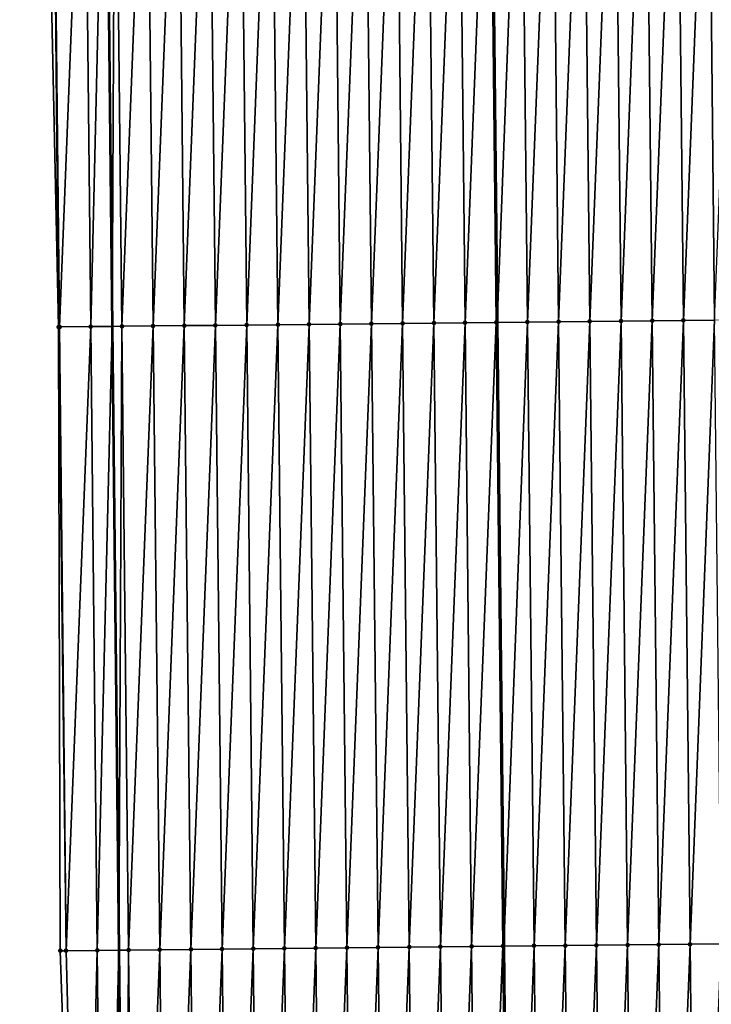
# Model space of a CAD drawing. Header units: feet. Extents: x 2007189 to 2022806, y 818621 to 837694.
# Tile 311 of 656: x 2011356 to 2011378, y 828665 to 828697. Entities that reach past the tile are written whole.
import ezdxf

# ---------------------------------------------------------------- set-up
doc = ezdxf.new("R2010")
doc.units = ezdxf.units.FT
doc.header["$MEASUREMENT"] = 0
for name, color, linetype, lineweight in [('EP_Travel Lane', 172, 'Continuous', 53), ('Road Shots', 141, 'Continuous', 100), ('Road X-Section', 40, 'Continuous', 13), ('STRIPING', 60, 'Continuous', 53)]:
    doc.layers.add(name, color=color, linetype=linetype, lineweight=lineweight)
doc.layers.add('I-77-MM17-21_SB-Surface-Border', color=7, linetype='Continuous')
doc.layers.add('I-77-MM17-21_SB-Surface-TIN', color=7, linetype='Continuous')

msp = doc.modelspace()

# ---------------------------------------------------------------- linework, layer by layer
at = {"layer": 'EP_Travel Lane'}
msp.add_polyline3d([(2011357.958739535, 828767.0027819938, 315.1930798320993), (2011358.170357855, 828747.0043111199, 315.064400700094), (2011358.381976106, 828727.005846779, 314.9345133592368), (2011358.593594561, 828707.0073631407, 314.8080536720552), (2011358.805216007, 828687.0085967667, 314.7306812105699), (2011359.016835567, 828667.0100087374, 314.6223357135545), (2011359.228457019, 828647.0112418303, 314.5451099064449), (2011359.440076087, 828627.0127003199, 314.4286762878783), (2011359.643103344, 828607.0194063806, 314.31470624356), (2011359.844690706, 828587.0207374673, 314.1977957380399)], dxfattribs=at)
at = {"layer": 'I-77-MM17-21_SB-Surface-Border', "color": 3, "linetype": 'Continuous', "lineweight": -3}
msp.add_polyline3d([(2011357.576866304, 828586.9976219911, 314.1428500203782), (2011357.281397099, 828606.9953811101, 314.2511620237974), (2011358.100770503, 828626.9987334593, 314.3925745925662), (2011357.841967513, 828646.9968249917, 314.5004213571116), (2011357.139997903, 828666.9904968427, 314.5612104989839), (2011357.086990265, 828686.9907498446, 314.6719368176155), (2011356.654640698, 828706.9872019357, 314.7455241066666), (2011355.840979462, 828726.9793895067, 314.8588295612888), (2011356.669635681, 828746.9886572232, 315.024594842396), (2011357.350865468, 828766.9964450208, 315.1763109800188)], dxfattribs=at)
at = {"layer": 'I-77-MM17-21_SB-Surface-TIN', "color": 128, "linetype": 'Continuous', "lineweight": -3}
for points in [[(2011376.116569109, 828687.190119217, 315.0248473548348), (2011376.904860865, 828707.1990515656, 315.1746158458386), (2011375.904915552, 828707.188592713, 315.1530499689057)], [(2011376.116569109, 828687.190119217, 315.0248473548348), (2011377.116514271, 828687.2005922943, 315.0439415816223), (2011376.904860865, 828707.1990515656, 315.1746158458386)], [(2011377.116514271, 828687.2005922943, 315.0439415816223), (2011377.904805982, 828707.2095287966, 315.1929862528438), (2011376.904860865, 828707.1990515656, 315.1746158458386)], [(2011377.116514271, 828687.2005922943, 315.0439415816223), (2011378.11645936, 828687.2110722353, 315.0618424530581), (2011377.904805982, 828707.2095287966, 315.1929862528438)], [(2011378.11645936, 828687.2110722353, 315.0618424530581), (2011378.904751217, 828707.2199950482, 315.213265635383), (2011377.904805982, 828707.2095287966, 315.1929862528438)], [(2011357.086990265, 828686.9907498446, 314.6719368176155), (2011356.905955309, 828706.9898091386, 314.7546652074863), (2011356.654640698, 828706.9872019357, 314.7455241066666)], [(2011357.117611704, 828686.9910674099, 314.6730696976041), (2011357.905901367, 828707.0001975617, 314.7884767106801), (2011356.905955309, 828706.9898091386, 314.7546652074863)], [(2011357.086990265, 828686.9907498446, 314.6719368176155), (2011357.117611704, 828686.9910674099, 314.6730696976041), (2011356.905955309, 828706.9898091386, 314.7546652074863)], [(2011357.117611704, 828686.9910674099, 314.6730696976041), (2011358.117557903, 828687.0014424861, 314.7092034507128), (2011357.905901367, 828707.0001975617, 314.7884767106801)], [(2011358.117557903, 828687.0014424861, 314.7092034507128), (2011358.593594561, 828707.0073631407, 314.8080536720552), (2011357.905901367, 828707.0001975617, 314.7884767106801)], [(2011358.117557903, 828687.0014424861, 314.7092034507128), (2011358.805216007, 828687.0085967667, 314.7306812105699), (2011358.593594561, 828707.0073631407, 314.8080536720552)], [(2011358.905847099, 828707.0106167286, 314.8169427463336), (2011358.593594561, 828707.0073631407, 314.8080536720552), (2011358.805216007, 828687.0085967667, 314.7306812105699)], [(2011359.117503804, 828687.0118457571, 314.7404349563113), (2011358.905847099, 828707.0106167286, 314.8169427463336), (2011358.805216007, 828687.0085967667, 314.7306812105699)], [(2011359.117503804, 828687.0118457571, 314.7404349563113), (2011359.905792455, 828707.0210714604, 314.8392250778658), (2011358.905847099, 828707.0106167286, 314.8169427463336)], [(2011359.117503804, 828687.0118457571, 314.7404349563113), (2011360.117449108, 828687.02230538, 314.7618685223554), (2011359.905792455, 828707.0210714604, 314.8392250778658)], [(2011360.117449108, 828687.02230538, 314.7618685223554), (2011360.90573768, 828707.0315385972, 314.8593505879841), (2011359.905792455, 828707.0210714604, 314.8392250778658)], [(2011360.117449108, 828687.02230538, 314.7618685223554), (2011361.11739402, 828687.0328020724, 314.7768567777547), (2011360.90573768, 828707.0315385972, 314.8593505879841)], [(2011361.11739402, 828687.0328020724, 314.7768567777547), (2011361.905682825, 828707.0420132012, 314.878177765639), (2011360.90573768, 828707.0315385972, 314.8593505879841)], [(2011361.11739402, 828687.0328020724, 314.7768567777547), (2011362.117338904, 828687.0433014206, 314.7913832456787), (2011361.905682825, 828707.0420132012, 314.878177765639)], [(2011362.117338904, 828687.0433014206, 314.7913832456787), (2011362.905627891, 828707.052495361, 314.8956912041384), (2011361.905682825, 828707.0420132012, 314.878177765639)], [(2011362.117338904, 828687.0433014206, 314.7913832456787), (2011363.117283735, 828687.0538057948, 314.8050358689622), (2011362.905627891, 828707.052495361, 314.8956912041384)], [(2011363.117283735, 828687.0538057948, 314.8050358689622), (2011363.90557296, 828707.0629772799, 314.9132465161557), (2011362.905627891, 828707.052495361, 314.8956912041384)], [(2011363.117283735, 828687.0538057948, 314.8050358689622), (2011364.117228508, 828687.0643156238, 314.8177400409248), (2011363.90557296, 828707.0629772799, 314.9132465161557)], [(2011364.117228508, 828687.0643156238, 314.8177400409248), (2011364.905518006, 828707.073461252, 314.9304448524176), (2011363.90557296, 828707.0629772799, 314.9132465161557)], [(2011364.117228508, 828687.0643156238, 314.8177400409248), (2011365.117173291, 828687.0748244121, 314.8306251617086), (2011364.905518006, 828707.073461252, 314.9304448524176)], [(2011365.117173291, 828687.0748244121, 314.8306251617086), (2011365.905463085, 828707.0839421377, 314.9481798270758), (2011364.905518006, 828707.073461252, 314.9304448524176)], [(2011365.117173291, 828687.0748244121, 314.8306251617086), (2011366.117118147, 828687.0853264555, 314.8446830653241), (2011365.905463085, 828707.0839421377, 314.9481798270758)], [(2011366.117118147, 828687.0853264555, 314.8446830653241), (2011366.905408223, 828707.0944175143, 314.9668726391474), (2011365.905463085, 828707.0839421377, 314.9481798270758)], [(2011366.117118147, 828687.0853264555, 314.8446830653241), (2011367.117063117, 828687.0958175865, 314.8606382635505), (2011366.905408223, 828707.0944175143, 314.9668726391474)], [(2011367.117063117, 828687.0958175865, 314.8606382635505), (2011367.905353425, 828707.1048868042, 314.9866237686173), (2011366.905408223, 828707.0944175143, 314.9668726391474)], [(2011367.117063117, 828687.0958175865, 314.8606382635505), (2011368.117008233, 828687.1062950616, 314.8789678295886), (2011367.905353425, 828707.1048868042, 314.9866237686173)], [(2011368.117008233, 828687.1062950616, 314.8789678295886), (2011368.905298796, 828707.115340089, 315.0091577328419), (2011367.905353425, 828707.1048868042, 314.9866237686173)], [(2011368.117008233, 828687.1062950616, 314.8789678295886), (2011369.11695353, 828687.1167553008, 314.9002942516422), (2011368.905298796, 828707.115340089, 315.0091577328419)], [(2011369.11695353, 828687.1167553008, 314.9002942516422), (2011369.905244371, 828707.1257741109, 315.035040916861), (2011368.905298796, 828707.115340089, 315.0091577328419)], [(2011369.11695353, 828687.1167553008, 314.9002942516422), (2011370.116898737, 828687.1272241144, 314.9201298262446), (2011369.905244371, 828707.1257741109, 315.035040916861)], [(2011370.116898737, 828687.1272241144, 314.9201298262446), (2011370.905189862, 828707.1362161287, 315.0595338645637), (2011369.905244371, 828707.1257741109, 315.035040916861)], [(2011370.116898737, 828687.1272241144, 314.9201298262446), (2011371.116843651, 828687.1377206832, 314.9351395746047), (2011370.905189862, 828707.1362161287, 315.0595338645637)], [(2011371.116843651, 828687.1377206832, 314.9351395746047), (2011370.93227597, 828707.136499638, 315.0600825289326), (2011370.905189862, 828707.1362161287, 315.0595338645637)], [(2011371.905135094, 828707.1466825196, 315.0797890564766), (2011370.93227597, 828707.136499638, 315.0600825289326), (2011371.143912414, 828687.138004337, 314.9356312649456)], [(2011371.116843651, 828687.1377206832, 314.9351395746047), (2011371.143912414, 828687.138004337, 314.9356312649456), (2011370.93227597, 828707.136499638, 315.0600825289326)], [(2011372.116788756, 828687.1481991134, 314.9533030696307), (2011371.905135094, 828707.1466825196, 315.0797890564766), (2011371.143912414, 828687.138004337, 314.9356312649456)], [(2011372.116788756, 828687.1481991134, 314.9533030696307), (2011372.905080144, 828707.1571662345, 315.0970321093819), (2011371.905135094, 828707.1466825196, 315.0797890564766)], [(2011372.116788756, 828687.1481991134, 314.9533030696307), (2011373.116733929, 828687.1586711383, 314.9725802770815), (2011372.905080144, 828707.1571662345, 315.0970321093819)], [(2011373.116733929, 828687.1586711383, 314.9725802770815), (2011373.905025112, 828707.1676576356, 315.1129387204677), (2011372.905080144, 828707.1571662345, 315.0970321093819)], [(2011373.116733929, 828687.1586711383, 314.9725802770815), (2011374.11667892, 828687.169160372, 314.9888653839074), (2011373.905025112, 828707.1676576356, 315.1129387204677)], [(2011374.11667892, 828687.169160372, 314.9888653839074), (2011374.904970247, 828707.1781332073, 315.1315976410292), (2011373.905025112, 828707.1676576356, 315.1129387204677)], [(2011374.11667892, 828687.169160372, 314.9888653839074), (2011375.116623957, 828687.1796452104, 315.0059147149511), (2011374.904970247, 828707.1781332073, 315.1315976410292)], [(2011375.116623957, 828687.1796452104, 315.0059147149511), (2011375.904915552, 828707.188592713, 315.1530499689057), (2011374.904970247, 828707.1781332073, 315.1315976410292)], [(2011375.116623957, 828687.1796452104, 315.0059147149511), (2011376.116569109, 828687.190119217, 315.0248473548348), (2011375.904915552, 828707.188592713, 315.1530499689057)], [(2011357.329266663, 828666.9924615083, 314.5678964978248), (2011358.117557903, 828687.0014424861, 314.7092034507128), (2011357.117611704, 828686.9910674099, 314.6730696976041)], [(2011357.329266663, 828666.9924615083, 314.5678964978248), (2011358.329212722, 828667.0028497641, 314.6017386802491), (2011358.117557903, 828687.0014424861, 314.7092034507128)], [(2011358.329212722, 828667.0028497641, 314.6017386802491), (2011358.805216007, 828687.0085967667, 314.7306812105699), (2011358.117557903, 828687.0014424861, 314.7092034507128)], [(2011358.329212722, 828667.0028497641, 314.6017386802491), (2011359.016835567, 828667.0100087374, 314.6223357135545), (2011358.805216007, 828687.0085967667, 314.7306812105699)], [(2011359.117503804, 828687.0118457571, 314.7404349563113), (2011358.805216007, 828687.0085967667, 314.7306812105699), (2011359.016835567, 828667.0100087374, 314.6223357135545)], [(2011359.329158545, 828667.0132603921, 314.6316910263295), (2011359.117503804, 828687.0118457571, 314.7404349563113), (2011359.016835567, 828667.0100087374, 314.6223357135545)], [(2011359.329158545, 828667.0132603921, 314.6316910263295), (2011360.117449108, 828687.02230538, 314.7618685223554), (2011359.117503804, 828687.0118457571, 314.7404349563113)], [(2011359.329158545, 828667.0132603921, 314.6316910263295), (2011360.329104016, 828667.0237042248, 314.6558700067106), (2011360.117449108, 828687.02230538, 314.7618685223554)], [(2011360.329104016, 828667.0237042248, 314.6558700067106), (2011361.11739402, 828687.0328020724, 314.7768567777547), (2011360.117449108, 828687.02230538, 314.7618685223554)], [(2011360.329104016, 828667.0237042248, 314.6558700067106), (2011361.329049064, 828667.0341880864, 314.6730891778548), (2011361.11739402, 828687.0328020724, 314.7768567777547)], [(2011361.329049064, 828667.0341880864, 314.6730891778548), (2011362.117338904, 828687.0433014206, 314.7913832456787), (2011361.11739402, 828687.0328020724, 314.7768567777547)], [(2011361.329049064, 828667.0341880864, 314.6730891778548), (2011362.32899395, 828667.0446872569, 314.6876465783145), (2011362.117338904, 828687.0433014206, 314.7913832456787)], [(2011362.32899395, 828667.0446872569, 314.6876465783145), (2011363.117283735, 828687.0538057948, 314.8050358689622), (2011362.117338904, 828687.0433014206, 314.7913832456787)], [(2011362.32899395, 828667.0446872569, 314.6876465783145), (2011363.328938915, 828667.0551789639, 314.7035016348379), (2011363.117283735, 828687.0538057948, 314.8050358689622)], [(2011363.328938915, 828667.0551789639, 314.7035016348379), (2011364.117228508, 828687.0643156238, 314.8177400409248), (2011363.117283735, 828687.0538057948, 314.8050358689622)], [(2011363.328938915, 828667.0551789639, 314.7035016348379), (2011364.328883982, 828667.0656609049, 314.7210547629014), (2011364.117228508, 828687.0643156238, 314.8177400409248)], [(2011364.328883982, 828667.0656609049, 314.7210547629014), (2011365.117173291, 828687.0748244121, 314.8306251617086), (2011364.117228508, 828687.0643156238, 314.8177400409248)], [(2011364.328883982, 828667.0656609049, 314.7210547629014), (2011365.328829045, 828667.0761433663, 314.7385173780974), (2011365.117173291, 828687.0748244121, 314.8306251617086)], [(2011365.328829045, 828667.0761433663, 314.7385173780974), (2011366.117118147, 828687.0853264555, 314.8446830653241), (2011365.117173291, 828687.0748244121, 314.8306251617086)], [(2011365.328829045, 828667.0761433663, 314.7385173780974), (2011366.328774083, 828667.0866281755, 314.7555717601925), (2011366.117118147, 828687.0853264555, 314.8446830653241)], [(2011366.328774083, 828667.0866281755, 314.7555717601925), (2011367.117063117, 828687.0958175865, 314.8606382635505), (2011366.117118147, 828687.0853264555, 314.8446830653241)], [(2011366.328774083, 828667.0866281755, 314.7555717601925), (2011367.328719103, 828667.0971146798, 314.7723314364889), (2011367.117063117, 828687.0958175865, 314.8606382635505)], [(2011367.328719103, 828667.0971146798, 314.7723314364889), (2011368.117008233, 828687.1062950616, 314.8789678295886), (2011367.117063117, 828687.0958175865, 314.8606382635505)], [(2011367.328719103, 828667.0971146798, 314.7723314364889), (2011368.328664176, 828667.1075961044, 314.7899743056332), (2011368.117008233, 828687.1062950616, 314.8789678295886)], [(2011368.328664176, 828667.1075961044, 314.7899743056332), (2011369.11695353, 828687.1167553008, 314.9002942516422), (2011368.117008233, 828687.1062950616, 314.8789678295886)], [(2011368.328664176, 828667.1075961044, 314.7899743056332), (2011369.328609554, 828667.1180487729, 314.8126170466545), (2011369.11695353, 828687.1167553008, 314.9002942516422)], [(2011369.328609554, 828667.1180487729, 314.8126170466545), (2011370.116898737, 828687.1272241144, 314.9201298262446), (2011369.11695353, 828687.1167553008, 314.9002942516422)], [(2011369.328609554, 828667.1180487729, 314.8126170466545), (2011370.328555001, 828667.1284949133, 314.836394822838), (2011370.116898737, 828687.1272241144, 314.9201298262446)], [(2011370.328555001, 828667.1284949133, 314.836394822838), (2011371.116843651, 828687.1377206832, 314.9351395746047), (2011370.116898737, 828687.1272241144, 314.9201298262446)], [(2011370.328555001, 828667.1284949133, 314.836394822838), (2011371.328500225, 828667.1389621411, 314.8565061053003), (2011371.116843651, 828687.1377206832, 314.9351395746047)], [(2011371.328500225, 828667.1389621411, 314.8565061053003), (2011371.143912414, 828687.138004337, 314.9356312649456), (2011371.116843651, 828687.1377206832, 314.9351395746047)], [(2011372.116788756, 828687.1481991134, 314.9533030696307), (2011371.143912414, 828687.138004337, 314.9356312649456), (2011371.355551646, 828667.1392455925, 314.85700102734)], [(2011371.328500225, 828667.1389621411, 314.8565061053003), (2011371.355551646, 828667.1392455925, 314.85700102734), (2011371.143912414, 828687.138004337, 314.9356312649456)], [(2011372.328445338, 828667.1494398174, 314.8748007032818), (2011372.116788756, 828687.1481991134, 314.9533030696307), (2011371.355551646, 828667.1392455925, 314.85700102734)], [(2011372.328445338, 828667.1494398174, 314.8748007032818), (2011373.116733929, 828687.1586711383, 314.9725802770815), (2011372.116788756, 828687.1481991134, 314.9533030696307)], [(2011372.328445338, 828667.1494398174, 314.8748007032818), (2011373.328390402, 828667.1599220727, 314.8922991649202), (2011373.116733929, 828687.1586711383, 314.9725802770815)], [(2011373.328390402, 828667.1599220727, 314.8922991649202), (2011374.11667892, 828687.169160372, 314.9888653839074), (2011373.116733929, 828687.1586711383, 314.9725802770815)], [(2011373.328390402, 828667.1599220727, 314.8922991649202), (2011374.328335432, 828667.1704076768, 314.9092153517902), (2011374.11667892, 828687.169160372, 314.9888653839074)], [(2011374.328335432, 828667.1704076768, 314.9092153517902), (2011375.116623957, 828687.1796452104, 315.0059147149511), (2011374.11667892, 828687.169160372, 314.9888653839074)], [(2011374.328335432, 828667.1704076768, 314.9092153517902), (2011375.328280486, 828667.1808909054, 314.9265445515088), (2011375.116623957, 828687.1796452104, 315.0059147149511)], [(2011375.328280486, 828667.1808909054, 314.9265445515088), (2011376.116569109, 828687.190119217, 315.0248473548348), (2011375.116623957, 828687.1796452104, 315.0059147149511)], [(2011375.328280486, 828667.1808909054, 314.9265445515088), (2011376.328225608, 828667.1913678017, 314.9449747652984), (2011376.116569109, 828687.190119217, 315.0248473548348)], [(2011376.328225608, 828667.1913678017, 314.9449747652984), (2011377.116514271, 828687.2005922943, 315.0439415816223), (2011376.116569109, 828687.190119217, 315.0248473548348)], [(2011376.328225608, 828667.1913678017, 314.9449747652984), (2011377.328170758, 828667.2018419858, 314.9638765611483), (2011377.116514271, 828687.2005922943, 315.0439415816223)], [(2011377.328170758, 828667.2018419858, 314.9638765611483), (2011378.11645936, 828687.2110722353, 315.0618424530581), (2011377.116514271, 828687.2005922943, 315.0439415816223)], [(2011377.328170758, 828667.2018419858, 314.9638765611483), (2011378.328115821, 828667.2123243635, 314.9813537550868), (2011378.11645936, 828687.2110722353, 315.0618424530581)], [(2011357.329266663, 828666.9924615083, 314.5678964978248), (2011357.117611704, 828686.9910674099, 314.6730696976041), (2011357.086990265, 828686.9907498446, 314.6719368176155)], [(2011357.139997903, 828666.9904968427, 314.5612104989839), (2011357.329266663, 828666.9924615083, 314.5678964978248), (2011357.086990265, 828686.9907498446, 314.6719368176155)], [(2011367.540374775, 828647.0984413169, 314.6788991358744), (2011368.328664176, 828667.1075961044, 314.7899743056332), (2011367.328719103, 828667.0971146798, 314.7723314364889)], [(2011367.540374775, 828647.0984413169, 314.6788991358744), (2011368.540319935, 828647.1089145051, 314.6979732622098), (2011368.328664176, 828667.1075961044, 314.7899743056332)], [(2011368.540319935, 828647.1089145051, 314.6979732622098), (2011369.328609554, 828667.1180487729, 314.8126170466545), (2011368.328664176, 828667.1075961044, 314.7899743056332)], [(2011368.540319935, 828647.1089145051, 314.6979732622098), (2011369.540265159, 828647.119381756, 314.7180797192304), (2011369.328609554, 828667.1180487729, 314.8126170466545)], [(2011369.540265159, 828647.119381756, 314.7180797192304), (2011370.328555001, 828667.1284949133, 314.836394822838), (2011369.328609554, 828667.1180487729, 314.8126170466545)], [(2011369.540265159, 828647.119381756, 314.7180797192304), (2011370.540210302, 828647.1298566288, 314.7368609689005), (2011370.328555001, 828667.1284949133, 314.836394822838)], [(2011370.540210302, 828647.1298566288, 314.7368609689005), (2011371.328500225, 828667.1389621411, 314.8565061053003), (2011370.328555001, 828667.1284949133, 314.836394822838)], [(2011370.540210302, 828647.1298566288, 314.7368609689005), (2011371.540155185, 828647.1403560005, 314.7513825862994), (2011371.328500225, 828667.1389621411, 314.8565061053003)], [(2011371.540155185, 828647.1403560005, 314.7513825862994), (2011371.355551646, 828667.1392455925, 314.85700102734), (2011371.328500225, 828667.1389621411, 314.8565061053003)], [(2011372.328445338, 828667.1494398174, 314.8748007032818), (2011371.355551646, 828667.1392455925, 314.85700102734), (2011371.567189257, 828647.1406398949, 314.7517685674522)], [(2011371.540155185, 828647.1403560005, 314.7513825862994), (2011371.567189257, 828647.1406398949, 314.7517685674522), (2011371.355551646, 828667.1392455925, 314.85700102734)], [(2011372.540100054, 828647.1508567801, 314.7656593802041), (2011372.328445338, 828667.1494398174, 314.8748007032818), (2011371.567189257, 828647.1406398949, 314.7517685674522)], [(2011372.540100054, 828647.1508567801, 314.7656593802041), (2011373.328390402, 828667.1599220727, 314.8922991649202), (2011372.328445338, 828667.1494398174, 314.8748007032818)], [(2011372.540100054, 828647.1508567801, 314.7656593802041), (2011373.540044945, 828647.1613554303, 314.7803064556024), (2011373.328390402, 828667.1599220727, 314.8922991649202)], [(2011373.540044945, 828647.1613554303, 314.7803064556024), (2011374.328335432, 828667.1704076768, 314.9092153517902), (2011373.328390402, 828667.1599220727, 314.8922991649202)], [(2011373.540044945, 828647.1613554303, 314.7803064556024), (2011374.539989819, 828647.1718557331, 314.7946661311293), (2011374.328335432, 828667.1704076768, 314.9092153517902)], [(2011374.539989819, 828647.1718557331, 314.7946661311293), (2011375.328280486, 828667.1808909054, 314.9265445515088), (2011374.328335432, 828667.1704076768, 314.9092153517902)], [(2011374.539989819, 828647.1718557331, 314.7946661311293), (2011375.539934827, 828647.1823433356, 314.8112341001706), (2011375.328280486, 828667.1808909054, 314.9265445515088)], [(2011375.539934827, 828647.1823433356, 314.8112341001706), (2011376.328225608, 828667.1913678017, 314.9449747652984), (2011375.328280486, 828667.1808909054, 314.9265445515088)], [(2011375.539934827, 828647.1823433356, 314.8112341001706), (2011376.539879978, 828647.1928173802, 314.8301593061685), (2011376.328225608, 828667.1913678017, 314.9449747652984)], [(2011376.539879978, 828647.1928173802, 314.8301593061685), (2011377.328170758, 828667.2018419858, 314.9638765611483), (2011376.328225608, 828667.1913678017, 314.9449747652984)], [(2011376.539879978, 828647.1928173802, 314.8301593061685), (2011377.539825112, 828647.2032931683, 314.8487814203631), (2011377.328170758, 828667.2018419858, 314.9638765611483)], [(2011377.539825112, 828647.2032931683, 314.8487814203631), (2011378.328115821, 828667.2123243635, 314.9813537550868), (2011377.328170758, 828667.2018419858, 314.9638765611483)], [(2011377.539825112, 828647.2032931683, 314.8487814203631), (2011378.539770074, 828647.2137851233, 314.8645925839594), (2011378.328115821, 828667.2123243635, 314.9813537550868)], [(2011357.139997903, 828666.9904968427, 314.5612104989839), (2011357.841967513, 828646.9968249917, 314.5004213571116), (2011357.329266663, 828666.9924615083, 314.5678964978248)], [(2011357.329266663, 828666.9924615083, 314.5678964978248), (2011357.841967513, 828646.9968249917, 314.5004213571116), (2011358.329212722, 828667.0028497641, 314.6017386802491)], [(2011358.540869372, 828647.0040840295, 314.5243743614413), (2011358.329212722, 828667.0028497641, 314.6017386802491), (2011357.841967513, 828646.9968249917, 314.5004213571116)], [(2011358.540869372, 828647.0040840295, 314.5243743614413), (2011359.016835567, 828667.0100087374, 314.6223357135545), (2011358.329212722, 828667.0028497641, 314.6017386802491)], [(2011358.540869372, 828647.0040840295, 314.5243743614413), (2011359.228457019, 828647.0112418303, 314.5451099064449), (2011359.016835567, 828667.0100087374, 314.6223357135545)], [(2011359.329158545, 828667.0132603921, 314.6316910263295), (2011359.016835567, 828667.0100087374, 314.6223357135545), (2011359.228457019, 828647.0112418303, 314.5451099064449)], [(2011359.540815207, 828647.0144934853, 314.5545296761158), (2011359.329158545, 828667.0132603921, 314.6316910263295), (2011359.228457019, 828647.0112418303, 314.5451099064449)], [(2011359.540815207, 828647.0144934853, 314.5545296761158), (2011360.329104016, 828667.0237042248, 314.6558700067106), (2011359.329158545, 828667.0132603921, 314.6316910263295)], [(2011359.540815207, 828647.0144934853, 314.5545296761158), (2011360.540760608, 828647.0249439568, 314.5775536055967), (2011360.329104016, 828667.0237042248, 314.6558700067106)], [(2011360.540760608, 828647.0249439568, 314.5775536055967), (2011361.329049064, 828667.0341880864, 314.6730891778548), (2011360.329104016, 828667.0237042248, 314.6558700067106)], [(2011360.540760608, 828647.0249439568, 314.5775536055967), (2011361.54070539, 828647.0354530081, 314.5903922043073), (2011361.329049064, 828667.0341880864, 314.6730891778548)], [(2011361.54070539, 828647.0354530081, 314.5903922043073), (2011362.32899395, 828667.0446872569, 314.6876465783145), (2011361.329049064, 828667.0341880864, 314.6730891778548)], [(2011361.54070539, 828647.0354530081, 314.5903922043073), (2011362.540650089, 828647.045969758, 314.6018922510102), (2011362.32899395, 828667.0446872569, 314.6876465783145)], [(2011362.540650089, 828647.045969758, 314.6018922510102), (2011363.328938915, 828667.0551789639, 314.7035016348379), (2011362.32899395, 828667.0446872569, 314.6876465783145)], [(2011362.540650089, 828647.045969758, 314.6018922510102), (2011363.540594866, 828647.0564792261, 314.6146583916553), (2011363.328938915, 828667.0551789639, 314.7035016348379)], [(2011363.540594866, 828647.0564792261, 314.6146583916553), (2011364.328883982, 828667.0656609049, 314.7210547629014), (2011363.328938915, 828667.0551789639, 314.7035016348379)], [(2011363.540594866, 828647.0564792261, 314.6146583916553), (2011364.540539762, 828647.0669774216, 314.6293844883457), (2011364.328883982, 828667.0656609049, 314.7210547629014)], [(2011364.540539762, 828647.0669774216, 314.6293844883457), (2011365.328829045, 828667.0761433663, 314.7385173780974), (2011364.328883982, 828667.0656609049, 314.7210547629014)], [(2011364.540539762, 828647.0669774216, 314.6293844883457), (2011365.540484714, 828647.0774703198, 314.645031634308), (2011365.328829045, 828667.0761433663, 314.7385173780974)], [(2011365.540484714, 828647.0774703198, 314.645031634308), (2011366.328774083, 828667.0866281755, 314.7555717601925), (2011365.328829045, 828667.0761433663, 314.7385173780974)], [(2011365.540484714, 828647.0774703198, 314.645031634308), (2011366.540429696, 828647.0879603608, 314.6611755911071), (2011366.328774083, 828667.0866281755, 314.7555717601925)], [(2011366.540429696, 828647.0879603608, 314.6611755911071), (2011367.328719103, 828667.0971146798, 314.7723314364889), (2011366.328774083, 828667.0866281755, 314.7555717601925)], [(2011366.540429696, 828647.0879603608, 314.6611755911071), (2011367.540374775, 828647.0984413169, 314.6788991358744), (2011367.328719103, 828667.0971146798, 314.7723314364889)]]:
    msp.add_3dface(points, dxfattribs=at)
at = {"layer": 'Road Shots', "lineweight": 100}
for p in [(2011358.117557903, 828687.0014424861, 314.7092034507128), (2011359.117503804, 828687.0118457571, 314.7404349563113), (2011360.117449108, 828687.02230538, 314.7618685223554), (2011361.11739402, 828687.0328020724, 314.7768567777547), (2011362.117338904, 828687.0433014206, 314.7913832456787), (2011363.117283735, 828687.0538057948, 314.8050358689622), (2011364.117228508, 828687.0643156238, 314.8177400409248), (2011365.117173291, 828687.0748244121, 314.8306251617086), (2011366.117118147, 828687.0853264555, 314.8446830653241), (2011367.117063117, 828687.0958175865, 314.8606382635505), (2011368.117008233, 828687.1062950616, 314.8789678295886), (2011369.11695353, 828687.1167553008, 314.9002942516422), (2011370.116898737, 828687.1272241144, 314.9201298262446), (2011371.116843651, 828687.1377206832, 314.9351395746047), (2011372.116788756, 828687.1481991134, 314.9533030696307), (2011373.116733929, 828687.1586711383, 314.9725802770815), (2011374.11667892, 828687.169160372, 314.9888653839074), (2011375.116623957, 828687.1796452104, 315.0059147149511), (2011376.116569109, 828687.190119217, 315.0248473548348), (2011377.116514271, 828687.2005922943, 315.0439415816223), (2011357.086990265, 828686.9907498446, 314.6719368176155), (2011357.117611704, 828686.9910674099, 314.6730696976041), (2011368.328664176, 828667.1075961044, 314.7899743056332), (2011369.328609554, 828667.1180487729, 314.8126170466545), (2011370.328555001, 828667.1284949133, 314.836394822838), (2011371.328500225, 828667.1389621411, 314.8565061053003), (2011372.328445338, 828667.1494398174, 314.8748007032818), (2011373.328390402, 828667.1599220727, 314.8922991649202), (2011374.328335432, 828667.1704076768, 314.9092153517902), (2011375.328280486, 828667.1808909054, 314.9265445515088), (2011376.328225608, 828667.1913678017, 314.9449747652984), (2011377.328170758, 828667.2018419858, 314.9638765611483), (2011357.139997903, 828666.9904968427, 314.5612104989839), (2011357.329266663, 828666.9924615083, 314.5678964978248), (2011358.329212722, 828667.0028497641, 314.6017386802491), (2011359.329158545, 828667.0132603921, 314.6316910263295), (2011360.329104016, 828667.0237042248, 314.6558700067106), (2011361.329049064, 828667.0341880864, 314.6730891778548), (2011362.32899395, 828667.0446872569, 314.6876465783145), (2011363.328938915, 828667.0551789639, 314.7035016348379), (2011364.328883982, 828667.0656609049, 314.7210547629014), (2011365.328829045, 828667.0761433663, 314.7385173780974), (2011366.328774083, 828667.0866281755, 314.7555717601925), (2011367.328719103, 828667.0971146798, 314.7723314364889)]:
    msp.add_point(p, dxfattribs=at)
at = {"layer": 'Road X-Section', "extrusion": (-0.01058272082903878, 0.9999274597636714, 0.005751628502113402), "elevation": 807343.0569366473, "flags": 128}
msp.add_lwpolyline([(-2020057.388929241, -4328.747337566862), (-2020056.388929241, -4328.709937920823), (-2020055.388929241, -4328.674986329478), (-2020054.388929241, -4328.645896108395), (-2020053.388929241, -4328.623211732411), (-2020052.388929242, -4328.58344334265), (-2020051.388929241, -4328.565888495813), (-2020050.388929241, -4328.554676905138), (-2020049.388929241, -4328.545819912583), (-2020048.388929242, -4328.537150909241), (-2020047.388929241, -4328.532142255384), (-2020046.388929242, -4328.526223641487), (-2020045.388929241, -4328.521583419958), (-2020044.388929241, -4328.515613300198), (-2020043.388929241, -4328.507194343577), (-2020042.388929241, -4328.494526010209), (-2020041.388929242, -4328.480271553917), (-2020040.388929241, -4328.475739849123), (-2020039.773068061, -4328.474808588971), (-2020039.58763949, -4328.475061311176), (-2020039.388929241, -4328.476173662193), (-2020038.721449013, -4328.484953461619), (-2020038.388929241, -4328.490517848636), (-2020037.388929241, -4328.508241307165), (-2020036.388929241, -4328.52814248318), (-2020035.388929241, -4328.547092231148), (-2020034.388929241, -4328.564993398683), (-2020033.388929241, -4328.58408794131), (-2020032.388929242, -4328.603020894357), (-2020031.388929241, -4328.620070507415), (-2020030.388929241, -4328.636355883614), (-2020029.388929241, -4328.655633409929), (-2020028.388929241, -4328.673797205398), (-2020027.388929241, -4328.688807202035), (-2020026.388929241, -4328.708643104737), (-2020025.388929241, -4328.729969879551), (-2020024.388929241, -4328.74829974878), (-2020023.388929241, -4328.764255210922), (-2020022.388929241, -4328.778313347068), (-2020021.388929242, -4328.791198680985), (-2020020.388929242, -4328.803903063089), (-2020019.388929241, -4328.8175559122), (-2020018.388929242, -4328.832082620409), (-2020017.388929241, -4328.847071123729), (-2020016.388929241, -4328.868505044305), (-2020015.388929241, -4328.899737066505), (-2020014.388929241, -4328.935871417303), (-2020014.358306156, -4328.937004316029)], dxfattribs=at)
at = {"layer": 'Road X-Section', "extrusion": (-0.01058272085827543, 0.9999274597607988, 0.005751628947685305), "elevation": 807323.0568756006, "flags": 128}
msp.add_lwpolyline([(-2020057.388952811, -4328.737796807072), (-2020056.38895281, -4328.701337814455), (-2020055.388952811, -4328.662922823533), (-2020054.388952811, -4328.628479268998), (-2020053.38895281, -4328.600563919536), (-2020052.388952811, -4328.568430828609), (-2020051.388952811, -4328.549570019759), (-2020050.388952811, -4328.533935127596), (-2020049.388952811, -4328.521224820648), (-2020048.388952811, -4328.515359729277), (-2020047.38895281, -4328.507307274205), (-2020046.388952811, -4328.504468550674), (-2020045.38895281, -4328.496209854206), (-2020044.388952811, -4328.484411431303), (-2020043.388952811, -4328.4738492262), (-2020042.388952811, -4328.461145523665), (-2020041.388952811, -4328.452065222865), (-2020040.388952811, -4328.441111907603), (-2020040.026911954, -4328.43938784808), (-2020039.848054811, -4328.439684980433), (-2020039.388952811, -4328.44275618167), (-2020038.920435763, -4328.448489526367), (-2020038.388952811, -4328.457173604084), (-2020037.388952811, -4328.475410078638), (-2020036.388952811, -4328.494413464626), (-2020035.388952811, -4328.512907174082), (-2020034.388952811, -4328.530384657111), (-2020033.388952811, -4328.549286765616), (-2020032.38895281, -4328.567717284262), (-2020031.388952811, -4328.585046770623), (-2020030.388952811, -4328.601963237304), (-2020029.388952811, -4328.619461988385), (-2020028.38895281, -4328.637756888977), (-2020027.388952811, -4328.657868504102), (-2020026.388952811, -4328.681646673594), (-2020025.38895281, -4328.704289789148), (-2020024.388952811, -4328.721932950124), (-2020023.388952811, -4328.738692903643), (-2020022.388952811, -4328.755747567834), (-2020021.38895281, -4328.773210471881), (-2020020.388952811, -4328.790763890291), (-2020019.388952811, -4328.806619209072), (-2020018.388952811, -4328.821176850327), (-2020017.388952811, -4328.838396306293), (-2020016.38895281, -4328.862575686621), (-2020015.388952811, -4328.892528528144), (-2020014.38895281, -4328.926371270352), (-2020014.199673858, -4328.933057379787)], dxfattribs=at)
at = {"layer": 'STRIPING'}
msp.add_polyline3d([(2011370.297365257, 828767.1321161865, 315.410656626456), (2011370.509002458, 828747.1335493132, 315.2986819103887), (2011370.720638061, 828727.1351334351, 315.1604211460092), (2011370.93227597, 828707.136499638, 315.0600825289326), (2011371.143912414, 828687.138004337, 314.9356312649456), (2011371.355551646, 828667.1392455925, 314.85700102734), (2011371.567189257, 828647.1406398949, 314.7517685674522), (2011371.778826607, 828627.1420589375, 314.6422264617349), (2011371.982407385, 828607.1458639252, 314.5217049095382), (2011372.184601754, 828587.1472443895, 314.3990067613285)], dxfattribs=at)

doc.saveas('drawing.dxf')
